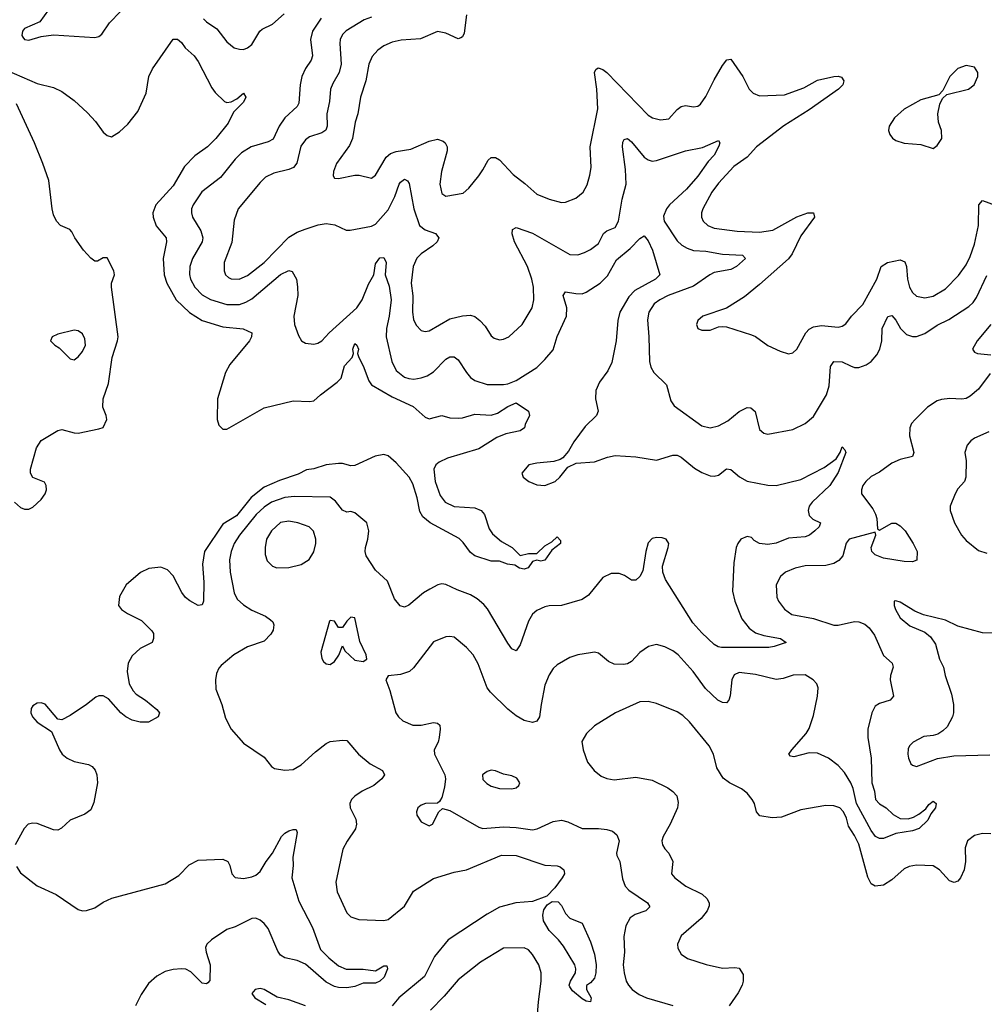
# Model space of a CAD drawing. Header units: inches. Extents: x 1682530 to 1839546, y 640742 to 791647.
# Tile 918 of 923: x 1821766 to 1826438, y 772938 to 777706. Entities that reach past the tile are written whole.
import ezdxf

# ---------------------------------------------------------------- set-up
doc = ezdxf.new("R2010")
doc.units = ezdxf.units.IN
doc.header["$MEASUREMENT"] = 0
doc.layers.add('B8727', color=7, linetype='Continuous')

msp = doc.modelspace()

# ---------------------------------------------------------------- linework, layer by layer
at = {"layer": 'B8727', "color": 5}
for points, elevation in [([(1821906.1, 777753.9), (1821864.1, 777695.9), (1821790, 777663.1), (1821780.2, 777650), (1821776.1, 777630), (1821781.1, 777621.1), (1821790, 777609.2), (1821810, 777606.5), (1821870, 777624.4), (1821930, 777632.4), (1822130, 777619.1), (1822150, 777624.9), (1822163.9, 777636.1), (1822200.7, 777690), (1822254.7, 777745.3)], 640), ([(1823226.7, 777713.3), (1823184.3, 777650), (1823174.6, 777610), (1823183.7, 777530), (1823177.3, 777510), (1823150, 777468.7), (1823133, 777430), (1823124.8, 777390), (1823118.5, 777301.5), (1823110, 777286), (1823050, 777229.8), (1823023, 777190), (1822993, 777127), (1822970, 777115), (1822886.7, 777090), (1822839.6, 777060.4), (1822809.1, 777030), (1822738.5, 776941.5), (1822648.3, 776871.7), (1822605.8, 776810), (1822598.5, 776790), (1822597.8, 776770), (1822603.2, 776750), (1822643.9, 776683.9), (1822652.9, 776650), (1822650.2, 776630), (1822603.2, 776550), (1822590.2, 776510), (1822588.6, 776471.4), (1822593.2, 776450), (1822613.7, 776410), (1822650, 776373.5), (1822690.6, 776350.6), (1822770, 776327), (1822830, 776327.3), (1822861.9, 776338.1), (1822890, 776354), (1823030, 776471.5), (1823070, 776491.1), (1823086.3, 776486.3), (1823106.4, 776450), (1823112.2, 776412.2), (1823112.9, 776370), (1823093.8, 776270), (1823096.5, 776230), (1823115.8, 776175.8), (1823130.2, 776150.2), (1823150, 776140.2), (1823190, 776134.9), (1823210, 776138.9), (1823229.5, 776150), (1823264.5, 776190), (1823399.1, 776310), (1823424.4, 776350), (1823455, 776425), (1823480.7, 776470), (1823490, 776524), (1823510, 776552), (1823530, 776554.4), (1823540.9, 776530), (1823535.9, 776470), (1823554.8, 776414.8), (1823565.9, 776350), (1823556.1, 776270), (1823542.9, 776210), (1823541, 776170), (1823568.6, 776050), (1823590, 776006.9), (1823630, 775975.4), (1823650, 775967.8), (1823674.3, 775965.7), (1823710, 775971), (1823738.9, 775981.1), (1823770, 776001.2), (1823830, 776061.2), (1823850, 776072.6), (1823870, 776072.9), (1823890, 776058.9), (1823930, 775997.8), (1823950, 775973.8), (1823970, 775958.6), (1824030, 775938.6), (1824110, 775939.1), (1824130, 775941.8), (1824170, 775959), (1824270, 776021.6), (1824310, 776059.7), (1824350, 776106.7), (1824369, 776171), (1824415.1, 776270), (1824416, 776310), (1824398.2, 776370), (1824410, 776388.7), (1824459.2, 776379.2), (1824490, 776379.1), (1824510, 776385.8), (1824578, 776430), (1824613.8, 776466.2), (1824656.7, 776543.3), (1824722.5, 776597.5), (1824770, 776647), (1824790, 776658.4), (1824810, 776634.9), (1824830.2, 776590), (1824866.4, 776470), (1824845.3, 776450), (1824744.9, 776395.1), (1824716.8, 776363.2), (1824673.2, 776290), (1824662.6, 776250), (1824655, 776150), (1824633.8, 776046.2), (1824613.9, 776006.1), (1824573.8, 775950), (1824557.1, 775910), (1824554.2, 775870), (1824567.4, 775810), (1824559.5, 775790), (1824504.1, 775735.9), (1824450, 775661.2), (1824424.1, 775615.9), (1824396.3, 775583.7), (1824384.5, 775575.5), (1824353.4, 775566.6), (1824270, 775558.4), (1824232, 775550), (1824198, 775510), (1824204.7, 775490), (1824232, 775470), (1824270, 775454), (1824310, 775450.6), (1824359.3, 775470), (1824382.7, 775490), (1824421.5, 775538.5), (1824462, 775558), (1824550, 775564.2), (1824612.4, 775587.6), (1824650, 775595.2), (1824750, 775589.4), (1824850, 775573), (1824930, 775597.8), (1824950, 775596.5), (1824970, 775587.8), (1825034.7, 775534.7), (1825070, 775512.4), (1825110, 775496.9), (1825130, 775495.3), (1825150, 775500.4), (1825190, 775530.4), (1825210, 775528.5), (1825251.9, 775491.9), (1825290, 775471.8), (1825390, 775451.8), (1825430, 775450.9), (1825550, 775479.3), (1825662.8, 775537.2), (1825720.1, 775579.9), (1825740.7, 775610), (1825750, 775638), (1825762.8, 775622.8), (1825766.8, 775610), (1825730, 775513.6), (1825690.2, 775450), (1825604.2, 775370), (1825590.2, 775350), (1825585, 775330), (1825590, 775304.9), (1825607.7, 775287.7), (1825644.9, 775270), (1825638, 775250), (1825617.4, 775230), (1825590.7, 775209.3), (1825570, 775201.4), (1825490, 775194.9), (1825430, 775170.7), (1825390, 775164.3), (1825349.5, 775169.5), (1825323.4, 775183.4), (1825310, 775197.8), (1825290, 775203.5), (1825259.6, 775190), (1825243.8, 775170), (1825236.3, 775150), (1825224.5, 775075.5), (1825218.6, 774938.6), (1825230, 774890.6), (1825263.9, 774803.9), (1825299.2, 774759.2), (1825330, 774737.6), (1825370, 774723.2), (1825451.3, 774710), (1825478.8, 774690), (1825421, 774670), (1825393.8, 774666.2), (1825165.7, 774665.7), (1825148.5, 774668.5), (1825130, 774679.8), (1825070, 774736.3), (1825025.7, 774785.7), (1824894.4, 774994.4), (1824880.8, 775030), (1824880, 775060), (1824907.3, 775150), (1824909.4, 775170), (1824897.2, 775190), (1824877.1, 775197.1), (1824850, 775198), (1824830, 775193), (1824810, 775172.3), (1824798.3, 775130), (1824783.5, 775036.5), (1824770, 775009.6), (1824750, 774991.6), (1824730, 774991.3), (1824694.7, 775014.7), (1824670, 775023.8), (1824630, 775024.1), (1824590, 775004.2), (1824520.4, 774919.6), (1824490, 774898.5), (1824390, 774868.6), (1824330, 774867.2), (1824310, 774862.7), (1824270, 774845.7), (1824250, 774828), (1824230, 774793.6), (1824190, 774679), (1824170, 774649.3), (1824150, 774659.3), (1824130, 774686.6), (1824032.4, 774852.4), (1824014.1, 774874.1), (1823981.5, 774901.5), (1823950, 774920.5), (1823884.7, 774944.7), (1823830, 774971.1), (1823810, 774973.7), (1823791.2, 774968.8), (1823751.9, 774948.1), (1823722.4, 774930), (1823650, 774871.1), (1823630, 774861.7), (1823608, 774868), (1823582, 774902), (1823547.6, 774987.6), (1823490, 775040.5), (1823443.5, 775110), (1823438.9, 775130), (1823441.1, 775150), (1823452.6, 775190), (1823456.9, 775230), (1823446.6, 775270), (1823390, 775318.4), (1823370, 775325.1), (1823350, 775321.6), (1823330, 775331.1), (1823295, 775375), (1823270, 775393.7), (1823096.7, 775396.6), (1823050, 775391.7), (1822986, 775370), (1822950, 775346.1), (1822910.7, 775310), (1822830.1, 775210), (1822805, 775170), (1822790.1, 775130), (1822782.5, 775090), (1822785.9, 775030), (1822805.4, 774930), (1822819.3, 774899.3), (1822850, 774872.3), (1822890, 774846.5), (1822956.8, 774816.8), (1822980.4, 774800.4), (1822992.2, 774790), (1822996.3, 774776.3), (1822993.1, 774750), (1822981.7, 774730), (1822950, 774697.2), (1822870, 774669.7), (1822803.8, 774630), (1822741.2, 774578.8), (1822730, 774565.2), (1822719.9, 774540.1), (1822714, 774510), (1822715.2, 774464.8), (1822744.6, 774390), (1822763.4, 774323.4), (1822790, 774270.6), (1822850, 774202), (1822950, 774134.9), (1822985.5, 774090), (1823000.5, 774080.5), (1823050, 774072), (1823090, 774075.3), (1823130, 774098), (1823199.1, 774160.9), (1823250, 774200.3), (1823270, 774210.3), (1823330, 774217.6), (1823350, 774214.9), (1823407.4, 774150), (1823462.7, 774102.7), (1823523.8, 774070), (1823532.2, 774050), (1823519.5, 774030), (1823481.7, 773998.3), (1823424.4, 773970), (1823390, 773946.6), (1823373.4, 773930), (1823365.2, 773910), (1823366.4, 773890), (1823394.3, 773834.3), (1823397.8, 773810), (1823391.8, 773788.2), (1823351.3, 773728.7), (1823331.6, 773690), (1823296.9, 773530), (1823303.1, 773483.1), (1823350, 773380.3), (1823370, 773361.1), (1823408.1, 773348.1), (1823530, 773344.2), (1823550, 773348.7), (1823630, 773413.7), (1823673.9, 773486.1), (1823770, 773547.1), (1823870, 773577.7), (1823930, 773589.3), (1824099, 773661), (1824170, 773658.2), (1824310, 773612.3), (1824368.9, 773608.9), (1824383.6, 773603.6), (1824401.6, 773590), (1824403.1, 773583.1), (1824404.9, 773570), (1824394, 773550), (1824358.2, 773501.8), (1824318.4, 773461.6), (1824250, 773435.3), (1824169.8, 773429.8), (1824090, 773408.2), (1824030, 773374.8), (1823840.7, 773250), (1823774.7, 773170), (1823726.8, 773073.2), (1823602.8, 772970), (1823570.2, 772930)], 640), ([(1822655.6, 777710), (1822670, 777694.6), (1822721.2, 777661.2), (1822770, 777598.9), (1822804.4, 777570), (1822830, 777562.6), (1822850, 777562.2), (1822870, 777569.1), (1822890, 777586), (1822929.8, 777650.2), (1822940.7, 777659.3), (1822990, 777683.9), (1823046.6, 777733.4)], 640), ([(1823470, 777717.2), (1823434.6, 777705.4), (1823347.6, 777652.4), (1823330, 777634.7), (1823318, 777610), (1823315.8, 777590), (1823323.8, 777490), (1823313.8, 777450), (1823282.4, 777397.6), (1823271.8, 777370), (1823266.2, 777310), (1823253.7, 777250), (1823254.6, 777190), (1823249.4, 777170.6), (1823230, 777157.5), (1823170, 777138.9), (1823150, 777124.2), (1823127.3, 777092.7), (1823109, 777011), (1823092.4, 776990), (1823070, 776979.9), (1822996.6, 776963.4), (1822957.3, 776942.7), (1822930, 776917.6), (1822824.5, 776790), (1822804.7, 776735.3), (1822793.6, 776626.4), (1822756.6, 776530), (1822755.9, 776490), (1822763.6, 776470), (1822777.3, 776457.3), (1822790.2, 776450.2), (1822828.7, 776450), (1822870, 776467.3), (1822950, 776529.4), (1823070, 776652.5), (1823110, 776676.3), (1823147.9, 776692.1), (1823212.2, 776712.2), (1823250, 776718.2), (1823292.3, 776712.3), (1823346.6, 776686.6), (1823366.2, 776686.2), (1823470, 776705.5), (1823490, 776716.1), (1823550, 776784.7), (1823583.6, 776850), (1823604.1, 776910), (1823610, 776919.6), (1823630, 776933.8), (1823644.7, 776924.7), (1823651.8, 776911.8), (1823675.7, 776790), (1823703, 776710), (1823730, 776688.2), (1823780.5, 776670), (1823795.3, 776650), (1823787.4, 776630), (1823766.5, 776610), (1823710, 776572.4), (1823690, 776551.8), (1823671.6, 776510), (1823662.6, 776430), (1823670.7, 776369.3), (1823667.8, 776290), (1823674, 776254), (1823686.2, 776226.2), (1823710, 776201.3), (1823730, 776195.8), (1823750, 776199.5), (1823850, 776258), (1823910, 776271.4), (1823950, 776275.1), (1823970, 776269.3), (1823994.9, 776250), (1824021, 776221), (1824050, 776175.5), (1824063.6, 776163.6), (1824090, 776155.8), (1824110, 776158.4), (1824135.1, 776170), (1824200.5, 776230), (1824248, 776310), (1824255.8, 776350), (1824255, 776410), (1824246.3, 776450), (1824225.4, 776510), (1824162.4, 776630), (1824151.5, 776668.5), (1824152.7, 776690), (1824170, 776699.5), (1824250, 776672.7), (1824430, 776568), (1824470, 776566.7), (1824501, 776579), (1824530, 776593.6), (1824570, 776622.8), (1824592.9, 776670), (1824610, 776683.5), (1824650, 776700.2), (1824666.4, 776730), (1824684, 776836), (1824703.2, 776910), (1824699.8, 776979.8), (1824685, 777090), (1824687.1, 777112.9), (1824693.8, 777126.2), (1824710, 777130.4), (1824730, 777114.9), (1824790, 777040.6), (1824810, 777026.4), (1824830, 777021.2), (1824850, 777023.7), (1824990, 777070.9), (1825072.4, 777087.6), (1825150, 777120.5), (1825157, 777110), (1825152.8, 777092.8), (1825129.3, 777050), (1825100.3, 777019.7), (1825050, 776948.4), (1824995.5, 776884.5), (1824913, 776810), (1824898.2, 776790), (1824884.9, 776755.1), (1824887.1, 776730), (1824950, 776634.7), (1824973.6, 776613.6), (1824998.9, 776598.9), (1825030, 776588.1), (1825090, 776584.8), (1825170, 776570.7), (1825266.1, 776566.1), (1825281.1, 776550), (1825237.6, 776510), (1825210, 776495.7), (1825130, 776481.1), (1825108.9, 776471.1), (1825030, 776416.2), (1824907.2, 776370), (1824866, 776350), (1824839.1, 776330), (1824813, 776290), (1824807, 776253), (1824814, 776170), (1824816.5, 776050), (1824823.2, 776023.2), (1824837.4, 775997.4), (1824898.5, 775938.5), (1824919.5, 775859.5), (1824935.3, 775835.3), (1825070, 775739.6), (1825110, 775729.2), (1825150, 775739.8), (1825196.1, 775763.9), (1825250, 775809.2), (1825290, 775827.6), (1825307.1, 775827.1), (1825327.8, 775807.8), (1825350, 775722), (1825370, 775703.8), (1825390, 775698.4), (1825510, 775722), (1825570, 775750.3), (1825610, 775784.6), (1825674.2, 775890), (1825687.1, 775932.9), (1825693.7, 776026.3), (1825709.9, 776050.1), (1825750, 776049.2), (1825790, 776029.1), (1825810, 776022.4), (1825830, 776022.4), (1825865.3, 776034.7), (1825890, 776050.3), (1825917.6, 776082.4), (1825932.3, 776110), (1825942.3, 776150), (1825944.1, 776210), (1825970, 776268.8), (1825990, 776274), (1826010, 776250.3), (1826032.7, 776210), (1826061.2, 776181.2), (1826090, 776171), (1826110, 776171.8), (1826150, 776186.7), (1826210, 776226.1), (1826266.4, 776253.6), (1826362.4, 776317.6), (1826383.7, 776336.3), (1826399.9, 776360.1), (1826450, 776466.8)], 660), ([(1823930.2, 777730), (1823918.9, 777641.1), (1823910, 777622), (1823902, 777618), (1823890, 777613.6), (1823830, 777640.9), (1823790, 777648.2), (1823706.6, 777613.4), (1823612.9, 777607.1), (1823570, 777596.5), (1823530, 777578.4), (1823500.9, 777559), (1823472.9, 777527.2), (1823457.7, 777490), (1823441.9, 777410), (1823417.1, 777330), (1823403.5, 777250), (1823390.2, 777210), (1823377.7, 777130), (1823362.7, 777097.3), (1823300.3, 777010), (1823285.3, 776970), (1823283.8, 776950), (1823290, 776938.8), (1823310, 776937.6), (1823390, 776953.1), (1823410, 776952.9), (1823470, 776938.7), (1823490, 776952.2), (1823540.4, 777039.5), (1823562.1, 777057.9), (1823590, 777067.6), (1823660.9, 777079.1), (1823750, 777117.3), (1823790, 777127.6), (1823817.8, 777117.8), (1823826.5, 777110), (1823835.9, 777090), (1823836.5, 777070), (1823809.3, 776970), (1823800.3, 776910), (1823810, 776864), (1823830, 776850.5), (1823914.3, 776865.7), (1823940.9, 776890), (1823990, 776950.4), (1824010, 776978), (1824034.6, 777025.4), (1824050, 777038), (1824070, 777038), (1824090, 777027.4), (1824156.4, 776956.4), (1824212.9, 776912.8), (1824270, 776860.3), (1824330, 776837), (1824390, 776821.3), (1824410, 776822.4), (1824459.1, 776840.9), (1824495.1, 776870), (1824514, 776906), (1824527.3, 776952.7), (1824533.1, 776990), (1824528.8, 777090), (1824565.8, 777274.2), (1824561.3, 777370), (1824549.9, 777450.1), (1824555.8, 777464.2), (1824567.2, 777472.8), (1824590, 777465.3), (1824610, 777450.2), (1824810, 777244), (1824830.2, 777230.2), (1824870, 777220.2), (1824910, 777226.5), (1824950, 777270.3), (1824970, 777285.8), (1824990, 777290.2), (1825030, 777283.2), (1825050, 777287.6), (1825062.9, 777297.1), (1825090, 777333.7), (1825130, 777415.3), (1825170, 777484.4), (1825190.7, 777510.7), (1825210, 777514.8), (1825268.2, 777430), (1825298.4, 777370), (1825318.3, 777350), (1825350, 777337.6), (1825470, 777341.3), (1825563.7, 777376.3), (1825630, 777412.2), (1825710, 777430.4), (1825730, 777432.2), (1825747.1, 777427.1), (1825757.8, 777410), (1825753, 777390), (1825732.1, 777370), (1825590, 777269.3), (1825467.8, 777192.2), (1825335, 777090), (1825290, 777039.8), (1825225.5, 776994.5), (1825150, 776913.6), (1825118.5, 776870), (1825074.2, 776790), (1825068.2, 776770), (1825068, 776750), (1825076.9, 776730), (1825098.7, 776710), (1825130, 776696.8), (1825241.5, 776681.5), (1825350, 776676.2), (1825413.6, 776686.4), (1825530, 776751.2), (1825582.7, 776770), (1825610.6, 776770), (1825614.9, 776750), (1825550, 776658.7), (1825508.2, 776571.8), (1825490, 776548.3), (1825350, 776423.1), (1825276, 776364), (1825190, 776309.4), (1825074.8, 776270), (1825050.8, 776250), (1825044, 776230), (1825051.3, 776210), (1825070, 776202), (1825110, 776202.4), (1825150, 776218), (1825170, 776220.5), (1825190, 776218), (1825310, 776180.4), (1825330, 776172.4), (1825390, 776128.8), (1825450, 776101.1), (1825490, 776088.5), (1825510, 776092.7), (1825530, 776110.5), (1825574.2, 776190), (1825590, 776206.7), (1825610, 776218.2), (1825650, 776225), (1825730, 776216.2), (1825750, 776221.3), (1825767.4, 776232.6), (1825795.3, 776270), (1825850, 776326.3), (1825917.8, 776450), (1825938.7, 776510), (1825969.6, 776530), (1826030, 776542.2), (1826053.1, 776533.1), (1826061.8, 776510), (1826065.5, 776450), (1826076.5, 776410), (1826090, 776384.2), (1826110, 776366.9), (1826150, 776359.7), (1826190, 776366.7), (1826250, 776402.6), (1826313.1, 776466.9), (1826350, 776518.6), (1826370, 776559), (1826390, 776619.5), (1826409.9, 776710), (1826411.8, 776810), (1826430, 776830.2), (1826490, 776807.8)], 680), ([(1821701.7, 777461.7), (1821850, 777396.4), (1821930, 777377.6), (1821970, 777358.7), (1822030, 777314), (1822094.4, 777254.4), (1822132.8, 777212.8), (1822170, 777161.6), (1822190, 777145.5), (1822210, 777139.1), (1822250, 777162), (1822290, 777199.3), (1822338, 777262), (1822378.7, 777350), (1822391.5, 777430), (1822410, 777467.3), (1822510, 777612), (1822530, 777612), (1822550, 777596), (1822567.3, 777570), (1822611.6, 777530), (1822630, 777503.8), (1822696.1, 777376.1), (1822712.7, 777352.7), (1822758, 777310), (1822770, 777304.9), (1822790, 777307.3), (1822818.2, 777321.8), (1822850, 777350.5), (1822860.5, 777330), (1822850, 777306), (1822801.8, 777258.2), (1822776, 777204), (1822715.6, 777130), (1822675.3, 777090), (1822614.2, 777045.8), (1822564.7, 776995.3), (1822510, 776901.8), (1822426, 776810), (1822411.5, 776770), (1822412.8, 776750), (1822427.3, 776707.3), (1822475.9, 776650), (1822477.4, 776630), (1822461.4, 776550), (1822466, 776470), (1822478.8, 776430), (1822524.2, 776350), (1822587.8, 776287.8), (1822650, 776249), (1822750, 776218.2), (1822848.5, 776208.5), (1822890.7, 776190), (1822888.7, 776170), (1822879, 776150), (1822784.1, 776035.9), (1822762.7, 775997.3), (1822724.8, 775870), (1822722.7, 775770), (1822730, 775743.1), (1822750, 775723.1), (1822770, 775722.8), (1822950, 775826.4), (1823090, 775860.9), (1823170, 775856.5), (1823190, 775859.5), (1823222.8, 775890), (1823303.7, 775950), (1823322.5, 775970), (1823338.7, 776030), (1823375.6, 776070), (1823382.4, 776090), (1823379.6, 776110), (1823390, 776137.3), (1823398.8, 776130), (1823407.3, 776110), (1823402, 776090), (1823408, 776070), (1823430, 776030.3), (1823456.4, 775956.4), (1823470, 775937.1), (1823570, 775879.3), (1823672.1, 775832.1), (1823730, 775781.3), (1823750, 775772.6), (1823810, 775789.1), (1823850, 775778.5), (1823890, 775776.4), (1823910, 775777.5), (1823970, 775796), (1824050, 775791.3), (1824080.2, 775799.8), (1824130, 775833), (1824170, 775850.2), (1824230.5, 775810.5), (1824234.8, 775790), (1824213.8, 775746.2), (1824211.8, 775730), (1824190, 775715.4), (1824120, 775700), (1824077.8, 775682.2), (1823990, 775627), (1823837.9, 775582.1), (1823797.1, 775562.9), (1823782.3, 775550), (1823772.2, 775530), (1823778.5, 775470), (1823802.3, 775402.3), (1823826.7, 775370), (1823871.1, 775348.9), (1823970, 775342), (1824001.6, 775330), (1824017.4, 775310), (1824040.6, 775240.6), (1824055.8, 775215.8), (1824099.1, 775179.1), (1824151.3, 775150), (1824190, 775111.3), (1824230, 775120.7), (1824270, 775121), (1824310, 775158), (1824343.2, 775176.8), (1824370, 775202), (1824384.7, 775184.7), (1824386, 775170), (1824343.4, 775136.6), (1824310, 775089.4), (1824290, 775083.7), (1824270, 775089.3), (1824250, 775082.7), (1824228.4, 775051.6), (1824210, 775045.4), (1824186, 775050), (1824164, 775064), (1824129, 775070), (1824090, 775084.5), (1824050, 775084.5), (1823970, 775109.6), (1823950, 775125.1), (1823914.5, 775174.5), (1823893.8, 775193.8), (1823754, 775270), (1823718.3, 775298.3), (1823704.1, 775324.1), (1823690.5, 775390), (1823670, 775458), (1823653.2, 775490), (1823590, 775560.6), (1823550, 775593.6), (1823530, 775600.9), (1823487.9, 775592.1), (1823390, 775547.1), (1823370, 775546.2), (1823330, 775556.9), (1823310, 775556.4), (1823250, 775549.9), (1823190, 775530.9), (1823154.4, 775525.6), (1823114.2, 775505.8), (1823024.9, 775475.1), (1822950, 775442.2), (1822887.9, 775392.1), (1822816, 775304), (1822750, 775263.7), (1822661.2, 775130), (1822650.8, 775070), (1822658.3, 774981.8), (1822655.6, 774890), (1822650, 774873.2), (1822630, 774869.7), (1822590, 774891.1), (1822568.3, 774908.3), (1822551.4, 774931.4), (1822510, 775013.3), (1822481.3, 775041.3), (1822450, 775054.2), (1822391.9, 775048.1), (1822351.7, 775028.3), (1822281.5, 774970), (1822250, 774912), (1822245.3, 774870), (1822258.4, 774850), (1822288, 774830), (1822356, 774796), (1822406.4, 774746.4), (1822413.5, 774733.5), (1822414.4, 774710), (1822407.3, 774690), (1822350, 774660.5), (1822310, 774625.1), (1822291.7, 774590), (1822286.5, 774550), (1822296.5, 774490), (1822315.6, 774455.6), (1822330, 774439.1), (1822376, 774410), (1822430, 774366), (1822442.8, 774350), (1822436, 774330), (1822390, 774303.6), (1822350, 774304), (1822310, 774314.7), (1822280.7, 774330), (1822255.6, 774350), (1822196.8, 774416.8), (1822170, 774431.6), (1822148.5, 774431.5), (1822134.6, 774425.4), (1822090, 774389.4), (1822010, 774336), (1821970, 774315.3), (1821950, 774318), (1821890, 774392), (1821870, 774398.4), (1821850, 774396.2), (1821830, 774384), (1821822, 774370), (1821820.5, 774350), (1821828.2, 774330), (1821850, 774304.9), (1821919.8, 774259.8), (1821958.4, 774170), (1821972.2, 774150), (1821996.4, 774130), (1822030, 774113.6), (1822098.6, 774098.6), (1822116.4, 774090), (1822131.8, 774071.8), (1822140.3, 774050), (1822142.9, 774010), (1822125.4, 773914.5), (1822110, 773880.5), (1822081.2, 773858.8), (1822010.2, 773829.8), (1821968.9, 773791.1), (1821950, 773781.6), (1821930, 773783.5), (1821850, 773812.8), (1821830, 773815.6), (1821806.4, 773810), (1821787.4, 773790), (1821743.9, 773710)], 620), ([(1821740.4, 775370), (1821770, 775343.1), (1821790, 775335.3), (1821810, 775336), (1821830, 775345.3), (1821870, 775382.2), (1821889, 775410), (1821895.2, 775430), (1821894.8, 775450), (1821886, 775466), (1821829.8, 775489.8), (1821818.7, 775510), (1821818.9, 775530), (1821847.9, 775632.1), (1821870, 775668.2), (1821950, 775716.3), (1821970, 775722), (1822030, 775704.9), (1822050, 775703.8), (1822150, 775724), (1822170, 775730.8), (1822187.6, 775770), (1822185.6, 775790), (1822168.3, 775830), (1822169.8, 775870), (1822195.7, 775944.3), (1822213.2, 776070), (1822240.5, 776150), (1822242.8, 776170), (1822209.9, 776410), (1822211.2, 776430), (1822225.5, 776470), (1822222, 776490), (1822190, 776553.3), (1822170, 776552.4), (1822143.4, 776536.6), (1822130, 776536.4), (1822110, 776550.6), (1822075.2, 776590), (1822033.8, 776650), (1822019.1, 776679.1), (1822009.1, 776689.1), (1821963.5, 776710), (1821943.9, 776730), (1821930, 776760.9), (1821923.2, 776790), (1821906.5, 776926.5), (1821878.7, 777010), (1821838.2, 777110), (1821750, 777298)], 620), ([(1826469.4, 776230), (1826402.8, 776150), (1826380.4, 776110), (1826390, 776096.3), (1826404.7, 776090), (1826470, 776083.6)], 660), ([(1826467.2, 775992.8), (1826410, 775917.4), (1826370, 775882.7), (1826350, 775872.1), (1826330, 775868.6), (1826271.3, 775871.3), (1826230, 775867.1), (1826210, 775860.3), (1826163.6, 775830), (1826102.6, 775770), (1826086, 775750), (1826077.4, 775730), (1826075.6, 775690), (1826096, 775610), (1826090.6, 775590), (1826030, 775575.6), (1825990, 775558), (1825930, 775515.1), (1825890, 775494.5), (1825863.9, 775470), (1825850.2, 775450), (1825843.6, 775430), (1825844, 775410), (1825897.9, 775337.9), (1825911.3, 775311.3), (1825917.5, 775290), (1825921.2, 775241.2), (1825930, 775234), (1825990, 775268.5), (1826010, 775267.6), (1826030, 775255.2), (1826054.5, 775230), (1826094.3, 775170), (1826112.4, 775130), (1826110.6, 775089.4), (1826090, 775081.2), (1826050, 775082.7), (1825950, 775098.2), (1825910, 775114.8), (1825893.1, 775130), (1825889.8, 775150), (1825912.9, 775210), (1825910, 775224), (1825783.8, 775190), (1825769.3, 775170.7), (1825752.8, 775110), (1825733.2, 775086.8), (1825710, 775071.9), (1825670, 775063.1), (1825570, 775061.5), (1825522, 775050), (1825475.5, 775030), (1825450.4, 775010), (1825430.3, 774969.7), (1825433.8, 774910), (1825440.8, 774890), (1825470, 774851.8), (1825505.3, 774825.3), (1825610, 774806.1), (1825710, 774774.3), (1825730, 774774.6), (1825810, 774792.5), (1825830, 774790.8), (1825859.1, 774779.1), (1825880.7, 774760.7), (1825905.9, 774725.9), (1825950, 774626.3), (1825992.2, 774590), (1825997, 774570), (1825983.2, 774530), (1825981.8, 774510), (1825998, 774430), (1825982, 774410), (1825930, 774394.4), (1825910, 774382.2), (1825893.2, 774350), (1825873.9, 774270), (1825874.7, 774230), (1825890.1, 774130), (1825893.4, 774010), (1825905.6, 773970), (1825910.3, 773930), (1825930, 773908.7), (1825962, 773890), (1825997.2, 773857.2), (1826030, 773837.6), (1826070, 773836.9), (1826095.2, 773844.8), (1826121.5, 773858.5), (1826155.3, 773884.7), (1826170, 773906), (1826190, 773921), (1826197.3, 773917.3), (1826204.7, 773910), (1826201, 773890), (1826179.3, 773860.7), (1826164, 773830), (1826123, 773790), (1826090, 773778.9), (1826010, 773765), (1825950, 773741), (1825930, 773741.7), (1825911.3, 773750), (1825890, 773779.8), (1825819, 773910), (1825802.6, 773982.6), (1825791.3, 774011.3), (1825761, 774061), (1825730, 774095.2), (1825684.2, 774130), (1825630, 774154.4), (1825590, 774156.1), (1825516.2, 774136.2), (1825499.5, 774139.5), (1825491.8, 774150), (1825505.1, 774170), (1825575, 774250), (1825590, 774274.4), (1825610, 774337.3), (1825629.7, 774429.7), (1825633.5, 774470), (1825626.3, 774490), (1825609.6, 774510), (1825570, 774534), (1825512.6, 774532.6), (1825464.6, 774515.4), (1825430, 774510.6), (1825330, 774535.8), (1825250, 774544.4), (1825227.2, 774532.8), (1825215.3, 774510), (1825207.5, 774432.5), (1825200.3, 774410), (1825190, 774398), (1825170, 774399.2), (1825148.2, 774410), (1825087.8, 774467.8), (1825028.5, 774550), (1824955.1, 774630), (1824930, 774649.6), (1824890, 774669.7), (1824850, 774679.6), (1824811, 774670), (1824770, 774641.6), (1824730, 774597.6), (1824710, 774586.6), (1824690, 774583.5), (1824645.6, 774585.6), (1824618.3, 774598.3), (1824570, 774638), (1824550, 774643.7), (1824530, 774640.7), (1824470, 774629.7), (1824430, 774616.9), (1824370, 774582), (1824350, 774564.2), (1824330, 774534), (1824310, 774482.7), (1824291.1, 774390), (1824284.4, 774330), (1824270.9, 774309.1), (1824250, 774303.1), (1824210, 774311.7), (1824170, 774334.8), (1824130, 774367.7), (1824046.3, 774450), (1824030.8, 774470.8), (1823986.6, 774586.6), (1823962, 774630), (1823930, 774665.7), (1823870, 774715.8), (1823850, 774719.7), (1823830, 774717.4), (1823770, 774693), (1823672.6, 774567.4), (1823653.4, 774550), (1823610, 774535.1), (1823550.8, 774529.2), (1823538.8, 774510), (1823558.3, 774458.3), (1823588.5, 774350), (1823600.4, 774330), (1823621.6, 774310), (1823670.3, 774290.3), (1823710.9, 774289.1), (1823770, 774302.4), (1823790, 774299.1), (1823800.7, 774290), (1823803, 774270), (1823797.4, 774230), (1823792.3, 774207.7), (1823773.4, 774170), (1823774.6, 774150), (1823824.5, 774050), (1823828.4, 774030), (1823823.5, 773990), (1823810, 773939.3), (1823799.9, 773920.1), (1823790, 773912), (1823732, 773910), (1823710, 773902), (1823694, 773890), (1823687.7, 773870), (1823690, 773854), (1823710, 773822), (1823750, 773802), (1823766, 773810), (1823795.3, 773870), (1823814, 773886), (1823850, 773877), (1823990, 773795.8), (1824010, 773789.3), (1824110, 773797.9), (1824170, 773795), (1824250, 773782.9), (1824272.1, 773787.9), (1824350, 773823.1), (1824390, 773830.3), (1824421.6, 773821.6), (1824490.2, 773790.2), (1824570, 773790.2), (1824610, 773785.1), (1824636.5, 773776.5), (1824658.7, 773758.7), (1824669.7, 773730), (1824657.1, 773670), (1824658.6, 773658.6), (1824673.4, 773630), (1824686.3, 773546.3), (1824698.3, 773510), (1824716, 773490), (1824806.7, 773430), (1824818, 773410), (1824799.3, 773390), (1824747.4, 773372.6), (1824723.6, 773356.4), (1824702.2, 773317.8), (1824692.8, 773267.2), (1824694.7, 773190), (1824689.3, 773130), (1824693, 773090), (1824703.9, 773050), (1824714.3, 773030), (1824732, 773010), (1824766.4, 772986.4), (1824802, 772970), (1824930, 772932.8)], 660), ([(1826459.3, 775710), (1826390, 775679.7), (1826373, 775667), (1826355.2, 775644.8), (1826344, 775610), (1826350.2, 775570), (1826349, 775490), (1826342.6, 775470), (1826310, 775434), (1826296.4, 775410), (1826272.7, 775350), (1826272.4, 775330), (1826293.4, 775270), (1826327.6, 775210), (1826350, 775183.2), (1826410, 775135.3), (1826450, 775122.4)], 680), ([(1826530, 774734.1), (1826430, 774736.5), (1826309.2, 774769.2), (1826250, 774798.2), (1826143.5, 774823.5), (1826102.2, 774842.2), (1826030, 774885.1), (1826010, 774891.8), (1826002, 774890), (1826001.6, 774870), (1826007.6, 774850), (1826030.4, 774810), (1826077.3, 774770), (1826150, 774740.5), (1826176.7, 774716.7), (1826202.3, 774682.3), (1826221.3, 774610), (1826241.1, 774570), (1826248.5, 774530), (1826279.7, 774439.7), (1826288.5, 774390), (1826289.3, 774350), (1826284.7, 774330), (1826258.3, 774281.7), (1826238, 774262), (1826213.2, 774246.8), (1826190, 774239.8), (1826144.5, 774235.5), (1826092.8, 774207.2), (1826075.5, 774190), (1826070, 774175.3), (1826067, 774150), (1826070.4, 774130), (1826082.5, 774102.5), (1826090, 774095.5), (1826110, 774090.4), (1826211.2, 774128.8), (1826290, 774140.9), (1826465.4, 774145.4)], 680), ([(1826470, 773763.8), (1826430, 773765.8), (1826390, 773755.3), (1826356.5, 773730), (1826344.8, 773695.2), (1826346.5, 773630), (1826340.7, 773590), (1826322.3, 773550), (1826310, 773534.7), (1826292.7, 773527.3), (1826270, 773535.4), (1826220.4, 773590), (1826190, 773608.7), (1826110, 773611.7), (1826074.4, 773605.6), (1826050, 773593.5), (1825990, 773540.3), (1825950, 773515.5), (1825910, 773509.8), (1825890, 773521.7), (1825873.2, 773553.2), (1825830, 773713.3), (1825810, 773755.1), (1825780.2, 773800.2), (1825770, 773839.3), (1825755.3, 773870), (1825738.4, 773890), (1825710, 773899.7), (1825670, 773900.9), (1825550, 773879.1), (1825455.4, 773844.6), (1825410, 773840.8), (1825351.1, 773851.1), (1825335.1, 773870), (1825324.8, 773910), (1825314, 773930), (1825290, 773961), (1825261.9, 773981.9), (1825204.5, 774010), (1825173.8, 774033.8), (1825142.7, 774082.7), (1825125.7, 774150), (1825106, 774190), (1825010, 774306.2), (1824977.1, 774337.1), (1824950, 774354.2), (1824850, 774394.7), (1824810, 774403.9), (1824770, 774402.2), (1824652.4, 774350), (1824550, 774287.3), (1824510.6, 774250), (1824488.4, 774210), (1824495.5, 774170), (1824516.3, 774110), (1824548.2, 774070), (1824582.6, 774042.6), (1824610, 774031.8), (1824645.5, 774025.5), (1824750, 774037.6), (1824830, 774024), (1824905.9, 773985.9), (1824929.3, 773969.3), (1824948.1, 773948.1), (1824955.9, 773915.9), (1824951.4, 773890), (1824917.2, 773810), (1824883.2, 773750), (1824875.6, 773730), (1824879, 773710), (1824890, 773690.3), (1824910.2, 773670), (1824930.2, 773630), (1824922.4, 773570), (1824938.4, 773550), (1824992.4, 773510), (1825071.3, 773471.3), (1825094.4, 773450), (1825105.2, 773430), (1825105.6, 773414.4), (1825095.6, 773390), (1825066.4, 773353.6), (1824970.3, 773270), (1824952, 773230), (1824953.7, 773210), (1824970, 773180.5), (1825000.2, 773160.2), (1825091.1, 773131.1), (1825170, 773112.8), (1825230, 773116.8), (1825250, 773113), (1825270, 773082.8), (1825270.8, 773050), (1825265.1, 773030), (1825246.2, 772993.8), (1825202.2, 772930)], 680), ([(1821750, 773605.7), (1821770, 773575.5), (1821850, 773512), (1821942, 773470), (1822050, 773397.1), (1822070, 773390.4), (1822090, 773392), (1822130, 773406), (1822170, 773432.6), (1822212.2, 773452.2), (1822470, 773521.8), (1822537.4, 773562.6), (1822586.3, 773613.6), (1822630, 773636.1), (1822750, 773641.6), (1822773.4, 773630), (1822784.4, 773610), (1822792.7, 773570), (1822810, 773552.7), (1822850, 773547.7), (1822890, 773554.9), (1822910, 773563.2), (1822930, 773581.3), (1822959.7, 773630), (1822991, 773670), (1823033.6, 773750), (1823050, 773766.4), (1823070, 773777.6), (1823090, 773784.9), (1823104.7, 773784.7), (1823110.4, 773770.4), (1823088.3, 773650), (1823090.2, 773610), (1823084.3, 773550), (1823117.2, 773437.2), (1823183.8, 773310), (1823222.8, 773202.8), (1823262.5, 773162.5), (1823310, 773123.9), (1823347.9, 773107.9), (1823430, 773108.1), (1823490, 773099.5), (1823530, 773124.9), (1823543.6, 773123.6), (1823547.3, 773110), (1823531.7, 773070), (1823510.3, 773050), (1823490, 773040.9), (1823430, 773040.3), (1823390, 773024.8), (1823350, 773017.1), (1823310, 773018.9), (1823290, 773024.4), (1823250, 773045.5), (1823150, 773132.1), (1823110.2, 773149.8), (1823050, 773163.4), (1823030, 773175.8), (1823015.6, 773195.6), (1822970, 773305.5), (1822950, 773329.9), (1822930, 773345.5), (1822910, 773354.6), (1822890, 773353.4), (1822810, 773313.5), (1822770, 773299.9), (1822694.3, 773250), (1822672.9, 773230), (1822666.6, 773213.4), (1822669.2, 773190), (1822689.2, 773130), (1822687, 773053), (1822678, 773042), (1822670, 773037.6), (1822650, 773040.5), (1822595.3, 773095.3), (1822570, 773108), (1822549.4, 773110.6), (1822510, 773106.8), (1822470, 773096.5), (1822430, 773074.8), (1822390, 773038.7), (1822354.1, 772985.9), (1822326.4, 772930)], 620), ([(1824271.4, 772851.4), (1824278.3, 772950), (1824292.2, 773050), (1824291.3, 773091.3), (1824281, 773130), (1824250, 773179.8), (1824230, 773201.8), (1824210, 773212.3), (1824110, 773209.7), (1823998, 773142), (1823890, 773056.2), (1823822.2, 772977.8), (1823755.6, 772910)], 660), ([(1823150, 772931.1), (1823070, 772960.5), (1823012.8, 772972.8), (1822950, 773009.4), (1822930, 773014), (1822906.8, 773010), (1822890.8, 772990), (1822904.9, 772970), (1822957.4, 772937.4)], 640)]:
    msp.add_lwpolyline(points, dxfattribs=dict(at, elevation=elevation))
for points, elevation in [([(1826350, 777484.5), (1826310, 777469.5), (1826270.5, 777430), (1826237.3, 777362.7), (1826217.3, 777342.7), (1826130, 777318), (1826050, 777273), (1826003.8, 777230), (1825978, 777190), (1825973.4, 777170), (1825980.7, 777150), (1825992.8, 777132.8), (1826010, 777120.7), (1826050, 777108), (1826130, 777102), (1826190, 777082.8), (1826210, 777096), (1826232, 777130), (1826231.5, 777170), (1826216.3, 777210), (1826212.8, 777250), (1826223.3, 777296.7), (1826235.1, 777324.9), (1826256.5, 777343.5), (1826362, 777370), (1826389.3, 777390), (1826407, 777430), (1826406.6, 777450), (1826390, 777476)], 720), ([(1822030, 776202), (1821950, 776183.7), (1821922.8, 776170), (1821916, 776150), (1821936, 776130), (1821957, 776117), (1822010, 776064), (1822030, 776058.8), (1822050, 776073.4), (1822070, 776099.1), (1822085.1, 776130), (1822081, 776161), (1822070, 776185.2), (1822050, 776199.3)], 640), ([(1823070, 775277), (1823030, 775270.7), (1822985.2, 775230), (1822961.8, 775190), (1822954.9, 775150), (1822955.6, 775115.6), (1822965, 775084.9), (1822990, 775059.3), (1823011.8, 775051.8), (1823070, 775054), (1823130, 775067.4), (1823167.8, 775092.2), (1823190.8, 775129.2), (1823201, 775170), (1823201, 775190), (1823189.8, 775229.8), (1823167.6, 775250), (1823112.7, 775270)], 660), ([(1823370, 774813.2), (1823350, 774793.2), (1823330, 774762), (1823310, 774762), (1823290, 774793.2), (1823270, 774797.2), (1823267.3, 774792.7), (1823223.8, 774643.8), (1823230, 774612), (1823238, 774598), (1823250, 774586), (1823270, 774582.8), (1823290, 774598.8), (1823311.7, 774628.3), (1823330, 774674), (1823341, 774650), (1823390, 774604.9), (1823430, 774598), (1823448, 774610), (1823444, 774630), (1823414.2, 774694.1), (1823389.2, 774809.2)], 660), ([(1824050, 774071.4), (1824030, 774065.6), (1824007.9, 774050), (1824010, 774027), (1824028, 774008), (1824050, 773994.9), (1824090, 773983.6), (1824150, 773981.8), (1824170, 773986.5), (1824182.8, 773997.2), (1824188.2, 774010), (1824173.1, 774033.1), (1824150, 774044.8), (1824110, 774051.8), (1824070, 774068.9)], 680), ([(1824530, 772949.6), (1824510, 772954), (1824490, 772965.4), (1824444.1, 773004.1), (1824430, 773022), (1824427.8, 773030), (1824434.5, 773050), (1824458.4, 773090), (1824460.3, 773110), (1824454.7, 773130), (1824399.7, 773219.7), (1824376, 773250), (1824330, 773295.1), (1824303, 773343), (1824299.1, 773370), (1824304.7, 773395.3), (1824320.8, 773419.2), (1824344.3, 773435.7), (1824373.9, 773433.9), (1824390, 773415.8), (1824410, 773378.3), (1824430, 773355.5), (1824490.2, 773330.2), (1824530, 773240.4), (1824550, 773180.7), (1824558.6, 773130), (1824557.2, 773090), (1824550, 773065.2), (1824530, 773042.7), (1824510.7, 773029.3), (1824510.6, 773010), (1824533.7, 772970)], 640)]:
    msp.add_lwpolyline(points, close=True, dxfattribs=dict(at, elevation=elevation))

doc.saveas('drawing.dxf')
